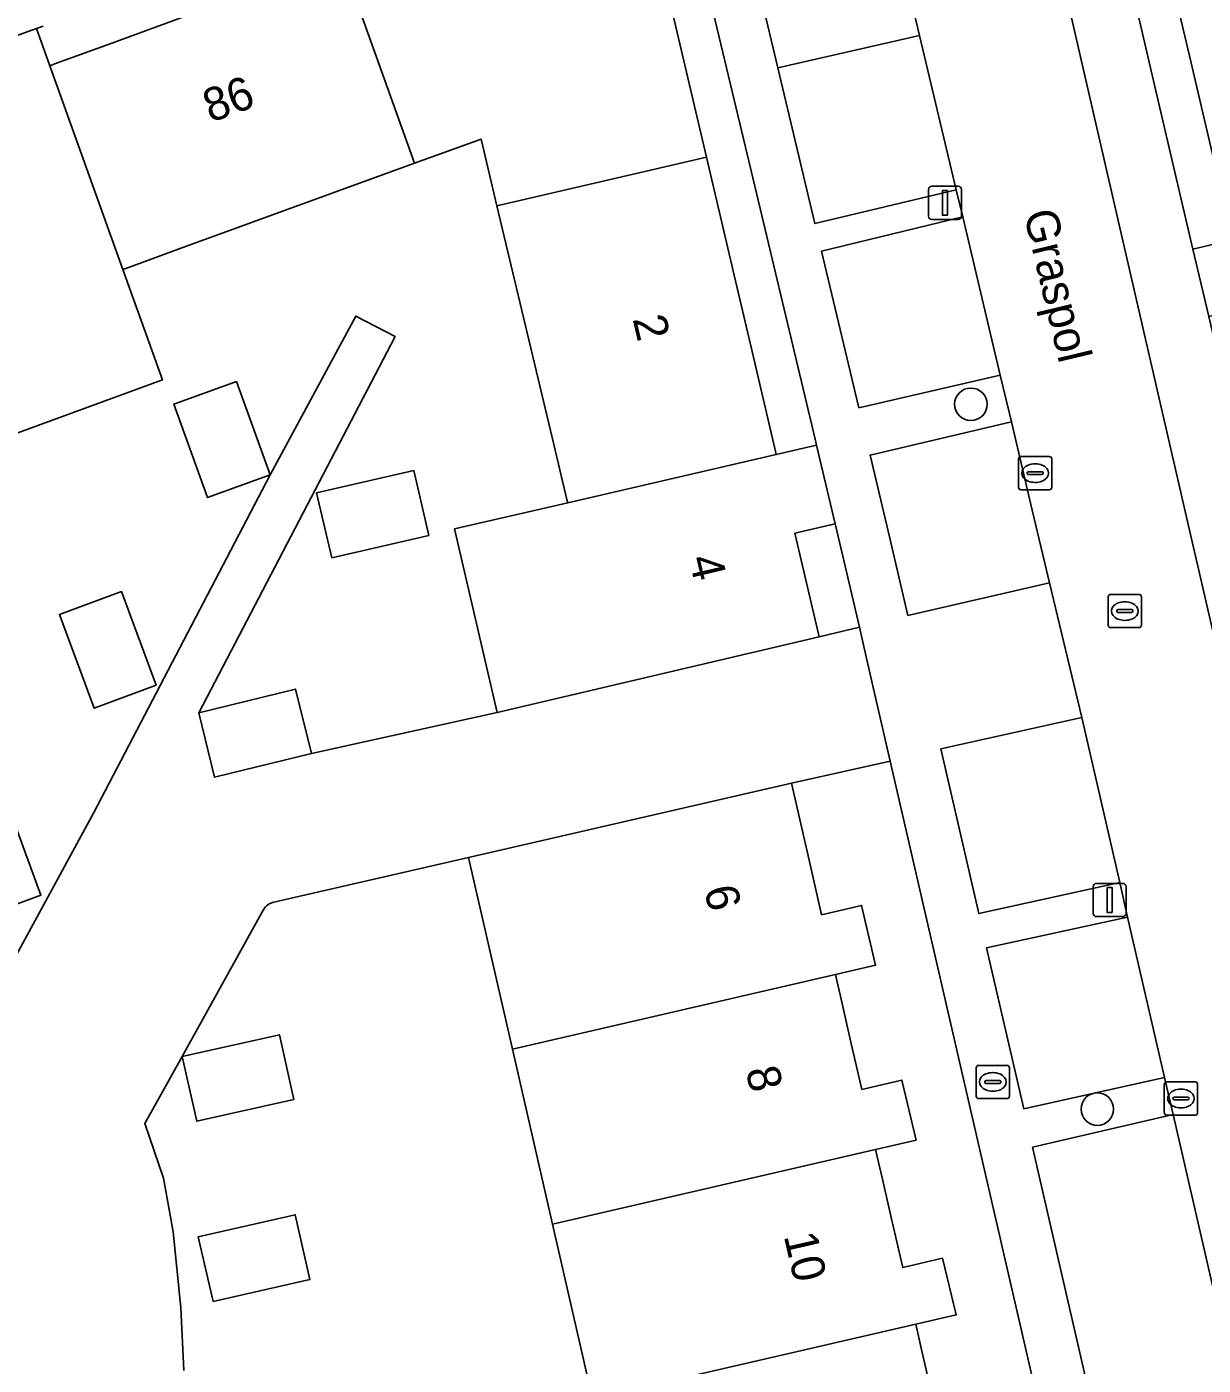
# Model space of a CAD drawing. Extents: x 156412 to 157779, y 382335 to 383768.
# Drawn here: x 156896.77 to 156932.17, y 383606.73 to 383647.01 of the extents above; entities that cross this region are included whole.
import ezdxf

# ---------------------------------------------------------------- set-up
doc = ezdxf.new("R2010")
doc.units = 0
for name, color, linetype in [('IMGEO_Boom', 7, 'Continuous'), ('IMGEO_Brandkraan', 7, 'Continuous'), ('IMGEO_Erf', 7, 'Continuous'), ('IMGEO_Kolk', 7, 'Continuous'), ('IMGEO_Lichtmast', 7, 'Continuous'), ('IMGEO_Openbare_ruimte_label', 7, 'Continuous'), ('IMGEO_Pand', 7, 'Continuous'), ('IMGEO_Pand_nummerreeks', 7, 'Continuous'), ('IMGEO_Parkeervlak_gesloten', 7, 'Continuous'), ('IMGEO_Parkeervlak_open', 7, 'Continuous'), ('IMGEO_Rijbaan_lokaal_gesloten', 7, 'Continuous'), ('IMGEO_Rijbaan_lokaal_open', 7, 'Continuous'), ('IMGEO_Rioolput', 7, 'Continuous'), ('IMGEO_Voetpad_gesloten', 7, 'Continuous'), ('IMGEO_Voetpad_open', 7, 'Continuous')]:
    doc.layers.add(name, color=color, linetype=linetype)

msp = doc.modelspace()

# ---------------------------------------------------------------- linework, layer by layer
at = {"layer": 'IMGEO_Boom'}
for centre in [(156925.182, 383635.652), (156928.988, 383614.439)]:
    msp.add_circle(centre, 0.489, dxfattribs=at)
at = {"layer": 'IMGEO_Brandkraan'}
for p, q in [((156925.416, 383615.757), (156926.268, 383615.757)), ((156925.341, 383614.831), (156925.341, 383615.683)), ((156925.829, 383615.537), (156925.854, 383615.537)), ((156926.342, 383615.683), (156926.342, 383614.831)), ((156925.6, 383615.251), (156925.6, 383615.263)), ((156926.038, 383615.214), (156925.64, 383615.214)), ((156925.643, 383615.3), (156926.041, 383615.3)), ((156925.852, 383614.977), (156925.827, 383614.977)), ((156926.084, 383615.263), (156926.084, 383615.251)), ((156926.268, 383614.757), (156925.416, 383614.757))]:
    msp.add_line(p, q, dxfattribs=at)
for points in [[(156925.416, 383615.757), (156926.268, 383615.757)], [(156925.341, 383614.831), (156925.341, 383615.683)], [(156926.342, 383615.683), (156926.342, 383614.831)], [(156926.268, 383614.757), (156925.416, 383614.757)]]:
    msp.add_lwpolyline(points, dxfattribs=at)
for centre, radius, start, end in [((156925.418, 383615.681), 0.0765, 91.552, 178.448), ((156925.418, 383615.681), 0.0765, 91.552, 178.448), ((156926.266, 383615.681), 0.0765, 1.552, 88.448), ((156926.266, 383615.681), 0.0765, 1.552, 88.448), ((156925.64, 383615.26), 0.0403, 85.8775, 175.7526), ((156925.637, 383615.25), 0.0366, 178.938, 274.7102), ((156926.041, 383615.257), 0.043, 264.8664, 352.4533), ((156926.045, 383615.262), 0.0386, 1.7309, 96.639), ((156925.418, 383614.833), 0.0765, 181.552, 268.448), ((156925.418, 383614.833), 0.0765, 181.552, 268.448), ((156926.266, 383614.833), 0.0765, 271.552, 358.448), ((156926.266, 383614.833), 0.0765, 271.552, 358.448)]:
    msp.add_arc(centre, radius, start, end, dxfattribs=at)
for centre, major_axis, ratio, start_param, end_param in [((156925.828, 383615.257), (-0.387, 0.002), 0.722429, 4.712389, 7.853982), ((156925.853, 383615.257), (-0.39, 0.002), 0.717154, 1.570796, 4.712389)]:
    msp.add_ellipse(centre, major_axis=major_axis, ratio=ratio, start_param=start_param, end_param=end_param, dxfattribs=at)
at = {"layer": 'IMGEO_Erf'}
for points in [[(156928.136, 383656.312), (156928.315, 383655.543), (156928.875, 383653.141), (156930.054, 383648.078), (156930.612, 383645.686), (156931.862, 383640.321), (156933.053, 383640.6), (156931.799, 383645.964), (156931.24, 383648.355), (156930.974, 383649.493), (156930.056, 383653.418), (156929.495, 383655.819), (156929.15, 383657.294), (156936.71, 383660.004), (156937.794, 383660.392), (156940.119, 383661.226), (156944.482, 383662.79), (156945.928, 383663.308), (156946.124, 383663.378)], [(156915.07, 383652.272), (156917.226, 383643.085), (156917.496, 383641.934), (156918.059, 383639.536), (156918.639, 383637.065), (156919.283, 383634.321), (156919.326, 383634.139), (156920.536, 383634.419), (156920.492, 383634.606), (156919.249, 383639.816), (156918.678, 383642.211), (156915.905, 383653.836)], [(156897.257, 383647.036), (156897.056, 383646.964), (156897.458, 383645.842), (156897.666, 383645.918), (156899.242, 383646.493), (156902.824, 383647.801)], [(156896.453, 383619.079), (156898.775, 383623.347), (156904.095, 383633.525), (156906.668, 383638.304), (156907.85, 383637.688), (156901.947, 383626.366), (156904.859, 383627.08), (156905.335, 383625.139), (156910.929, 383626.374), (156909.639, 383631.901), (156913.049, 383632.689), (156913.025, 383632.791), (156912.641, 383634.401), (156910.916, 383641.627), (156910.438, 383643.631), (156908.44, 383642.904), (156901.351, 383640.325), (156899.862, 383639.783), (156899.656, 383639.708), (156900.848, 383636.383), (156895.774, 383634.536)], [(156944.079, 383532.439), (156922.755, 383624.913), (156919.78, 383624.248), (156920.342, 383621.801), (156920.69, 383620.29), (156921.894, 383620.572), (156922.316, 383618.769), (156921.104, 383618.489), (156921.145, 383618.311), (156921.253, 383617.843), (156921.552, 383616.54), (156921.899, 383615.03), (156923.108, 383615.313), (156923.53, 383613.507), (156922.313, 383613.226), (156922.354, 383613.05), (156922.52, 383612.329), (156922.785, 383611.179), (156923.132, 383609.668), (156924.33, 383609.949), (156924.74, 383608.244), (156923.525, 383607.963), (156923.565, 383607.788), (156923.69, 383607.241), (156924.038, 383605.727)], [(156913.797, 383605.716), (156912.59, 383610.98), (156911.384, 383616.243), (156910.063, 383622.007), (156904.205, 383620.667), (156904.165, 383620.656), (156904.125, 383620.641), (156904.087, 383620.624), (156904.051, 383620.603), (156904.016, 383620.579), (156903.984, 383620.553), (156903.954, 383620.523), (156903.926, 383620.492), (156903.902, 383620.458), (156903.88, 383620.422), (156901.447, 383616.022), (156900.321, 383614.011), (156900.882, 383612.362), (156901.171, 383610.745), (156901.403, 383608.463), (156901.492, 383606.574)]]:
    msp.add_lwpolyline(points, dxfattribs=at)
for points in [[(156904.095, 383633.525), (156902.209, 383632.842), (156901.191, 383635.654), (156903.077, 383636.337)], [(156905.945, 383631.034), (156905.491, 383632.982), (156908.415, 383633.654), (156908.863, 383631.705)], [(156921.329, 383631.08), (156921.101, 383632.058), (156919.881, 383631.771), (156920.11, 383630.794), (156920.612, 383628.658), (156921.826, 383628.94)], [(156897.752, 383629.326), (156899.622, 383630.016), (156900.661, 383627.202), (156898.791, 383626.511)], [(156894.288, 383622.984), (156896.166, 383623.673), (156897.191, 383620.879), (156895.314, 383620.19)], [(156901.447, 383616.022), (156904.372, 383616.679), (156904.809, 383614.732), (156901.884, 383614.076)], [(156902.372, 383608.65), (156901.93, 383610.599), (156904.849, 383611.26), (156905.29, 383609.311)]]:
    msp.add_lwpolyline(points, close=True, dxfattribs=at)
at = {"layer": 'IMGEO_Kolk'}
for p, q in [((156926.615, 383633.154), (156926.615, 383634.006)), ((156926.69, 383634.08), (156927.542, 383634.08)), ((156927.616, 383634.006), (156927.616, 383633.154)), ((156926.874, 383633.574), (156926.874, 383633.586)), ((156927.312, 383633.537), (156926.914, 383633.537)), ((156926.917, 383633.623), (156927.315, 383633.623)), ((156927.103, 383633.86), (156927.128, 383633.86)), ((156927.358, 383633.586), (156927.358, 383633.574)), ((156927.542, 383633.08), (156926.69, 383633.08)), ((156927.126, 383633.3), (156927.101, 383633.3)), ((156931.004, 383614.332), (156931.004, 383615.184)), ((156931.079, 383615.258), (156931.931, 383615.258)), ((156931.492, 383615.038), (156931.517, 383615.038)), ((156932.005, 383615.184), (156932.005, 383614.332)), ((156931.263, 383614.752), (156931.263, 383614.764)), ((156931.701, 383614.715), (156931.303, 383614.715)), ((156931.306, 383614.801), (156931.704, 383614.801)), ((156931.747, 383614.764), (156931.747, 383614.752)), ((156931.931, 383614.258), (156931.079, 383614.258)), ((156931.515, 383614.478), (156931.49, 383614.478))]:
    msp.add_line(p, q, dxfattribs=at)
for points in [[(156926.615, 383633.154), (156926.615, 383634.006)], [(156926.69, 383634.08), (156927.542, 383634.08)], [(156927.616, 383634.006), (156927.616, 383633.154)], [(156927.542, 383633.08), (156926.69, 383633.08)], [(156931.004, 383614.332), (156931.004, 383615.184)], [(156931.079, 383615.258), (156931.931, 383615.258)], [(156932.005, 383615.184), (156932.005, 383614.332)], [(156931.931, 383614.258), (156931.079, 383614.258)]]:
    msp.add_lwpolyline(points, dxfattribs=at)
for centre, radius, start, end in [((156926.692, 383634.004), 0.0765, 91.552, 178.448), ((156926.692, 383634.004), 0.0765, 91.552, 178.448), ((156927.54, 383634.004), 0.0765, 1.552, 88.448), ((156927.54, 383634.004), 0.0765, 1.552, 88.448), ((156926.914, 383633.583), 0.0403, 85.8775, 175.7526), ((156926.911, 383633.573), 0.0366, 178.938, 274.7102), ((156927.315, 383633.58), 0.043, 264.8664, 352.4533), ((156927.319, 383633.585), 0.0386, 1.7309, 96.639), ((156926.692, 383633.156), 0.0765, 181.552, 268.448), ((156926.692, 383633.156), 0.0765, 181.552, 268.448), ((156927.54, 383633.156), 0.0765, 271.552, 358.448), ((156927.54, 383633.156), 0.0765, 271.552, 358.448), ((156931.081, 383615.182), 0.0765, 91.552, 178.448), ((156931.081, 383615.182), 0.0765, 91.552, 178.448), ((156931.929, 383615.182), 0.0765, 1.552, 88.448), ((156931.929, 383615.182), 0.0765, 1.552, 88.448), ((156931.303, 383614.761), 0.0403, 85.8775, 175.7526), ((156931.3, 383614.751), 0.0366, 178.938, 274.7102), ((156931.704, 383614.758), 0.043, 264.8664, 352.4533), ((156931.708, 383614.763), 0.0386, 1.7309, 96.639), ((156931.081, 383614.334), 0.0765, 181.552, 268.448), ((156931.081, 383614.334), 0.0765, 181.552, 268.448), ((156931.929, 383614.334), 0.0765, 271.552, 358.448), ((156931.929, 383614.334), 0.0765, 271.552, 358.448)]:
    msp.add_arc(centre, radius, start, end, dxfattribs=at)
for centre, major_axis, ratio, start_param, end_param in [((156927.102, 383633.58), (-0.387, 0.002), 0.722429, 4.712389, 7.853982), ((156927.127, 383633.58), (-0.39, 0.002), 0.717154, 1.570796, 4.712389), ((156931.491, 383614.758), (-0.387, 0.002), 0.722429, 4.712389, 7.853982), ((156931.516, 383614.758), (-0.39, 0.002), 0.717154, 1.570796, 4.712389)]:
    msp.add_ellipse(centre, major_axis=major_axis, ratio=ratio, start_param=start_param, end_param=end_param, dxfattribs=at)
at = {"layer": 'IMGEO_Lichtmast'}
for p, q in [((156923.906, 383641.315), (156923.906, 383642.115)), ((156923.906, 383642.115), (156923.906, 383641.315)), ((156924.006, 383642.215), (156924.796, 383642.215)), ((156924.796, 383642.215), (156924.006, 383642.215)), ((156924.896, 383642.115), (156924.896, 383641.315)), ((156924.896, 383641.315), (156924.896, 383642.115)), ((156924.796, 383641.215), (156924.006, 383641.215)), ((156924.006, 383641.215), (156924.796, 383641.215)), ((156928.862, 383620.333), (156928.862, 383621.133)), ((156928.862, 383621.133), (156928.862, 383620.333)), ((156928.962, 383621.233), (156929.752, 383621.233)), ((156929.752, 383621.233), (156928.962, 383621.233)), ((156929.852, 383621.133), (156929.852, 383620.333)), ((156929.852, 383620.333), (156929.852, 383621.133)), ((156929.752, 383620.233), (156928.962, 383620.233)), ((156928.962, 383620.233), (156929.752, 383620.233))]:
    msp.add_line(p, q, dxfattribs=at)
for points in [[(156924.326, 383642.09), (156924.476, 383642.09), (156924.476, 383641.34), (156924.326, 383641.34), (156924.326, 383642.09)], [(156929.282, 383621.108), (156929.432, 383621.108), (156929.432, 383620.358), (156929.282, 383620.358), (156929.282, 383621.108)]]:
    msp.add_lwpolyline(points, dxfattribs=at)
for centre, start, end in [((156924.006, 383642.115), 90, 180), ((156924.006, 383642.115), 90, 180), ((156924.796, 383642.115), 0, 90), ((156924.796, 383642.115), 360, 90), ((156924.006, 383641.315), 180, 270), ((156924.006, 383641.315), 180, 270), ((156924.796, 383641.315), 270, 0), ((156924.796, 383641.315), 270, 0), ((156928.962, 383621.133), 90, 180), ((156928.962, 383621.133), 90, 180), ((156929.752, 383621.133), 0, 90), ((156929.752, 383621.133), 360, 90), ((156928.962, 383620.333), 180, 270), ((156928.962, 383620.333), 180, 270), ((156929.752, 383620.333), 270, 0), ((156929.752, 383620.333), 270, 0)]:
    msp.add_arc(centre, 0.1, start, end, dxfattribs=at)
at = {"layer": 'IMGEO_Pand'}
for points in [[(156906.238, 383649.048), (156908.44, 383642.904), (156910.438, 383643.631), (156910.916, 383641.627), (156917.226, 383643.085), (156915.07, 383652.272), (156913.693, 383651.769), (156911.377, 383650.924)], [(156937.306, 383650.956), (156930.974, 383649.493), (156931.24, 383648.355), (156931.799, 383645.964), (156933.053, 383640.6), (156939.4, 383642.026)], [(156906.238, 383649.048), (156905.129, 383648.643), (156902.824, 383647.801), (156899.242, 383646.493), (156897.666, 383645.918), (156897.458, 383645.842), (156899.656, 383639.708), (156899.862, 383639.783), (156901.351, 383640.325), (156908.44, 383642.904)], [(156897.458, 383645.842), (156897.056, 383646.964), (156894.783, 383646.148), (156895.196, 383645.016), (156894.255, 383644.673), (156893.01, 383644.218), (156892.558, 383644.053), (156892.385, 383643.99), (156895.774, 383634.536), (156900.848, 383636.383), (156899.656, 383639.708)], [(156917.226, 383643.085), (156910.916, 383641.627), (156912.641, 383634.401), (156913.025, 383632.791), (156913.049, 383632.689), (156919.326, 383634.139), (156919.283, 383634.321), (156918.639, 383637.065), (156918.059, 383639.536), (156917.496, 383641.934)], [(156939.4, 383642.026), (156933.053, 383640.6), (156931.862, 383640.321), (156932.344, 383638.296), (156933.527, 383638.573), (156933.88, 383637.063), (156934.454, 383634.607), (156944.191, 383636.837), (156942.807, 383642.824)], [(156902.209, 383632.842), (156904.095, 383633.525), (156903.077, 383636.337), (156901.191, 383635.654)], [(156920.11, 383630.794), (156919.881, 383631.771), (156921.101, 383632.058), (156920.536, 383634.419), (156919.326, 383634.139), (156913.049, 383632.689), (156909.639, 383631.901), (156910.929, 383626.374), (156920.612, 383628.658)], [(156905.945, 383631.034), (156908.863, 383631.705), (156908.415, 383633.654), (156905.491, 383632.982)], [(156898.791, 383626.511), (156900.661, 383627.202), (156899.622, 383630.016), (156897.752, 383629.326)], [(156902.422, 383624.426), (156905.335, 383625.139), (156904.859, 383627.08), (156901.947, 383626.366)], [(156921.894, 383620.572), (156920.69, 383620.29), (156920.342, 383621.801), (156919.78, 383624.248), (156910.063, 383622.007), (156911.384, 383616.243), (156921.104, 383618.489), (156922.316, 383618.769)], [(156895.314, 383620.19), (156897.191, 383620.879), (156896.166, 383623.673), (156894.288, 383622.984)], [(156921.104, 383618.489), (156911.384, 383616.243), (156912.59, 383610.98), (156922.313, 383613.226), (156923.53, 383613.507), (156923.108, 383615.313), (156921.899, 383615.03), (156921.552, 383616.54), (156921.253, 383617.843), (156921.145, 383618.311)], [(156901.884, 383614.076), (156904.809, 383614.732), (156904.372, 383616.679), (156901.447, 383616.022)], [(156922.313, 383613.226), (156912.59, 383610.98), (156913.797, 383605.716), (156923.525, 383607.963), (156924.74, 383608.244), (156924.33, 383609.949), (156923.132, 383609.668), (156922.785, 383611.179), (156922.52, 383612.329), (156922.354, 383613.05)], [(156902.372, 383608.65), (156905.29, 383609.311), (156904.849, 383611.26), (156901.93, 383610.599)], [(156923.525, 383607.963), (156913.797, 383605.716), (156915.07, 383600.16), (156924.801, 383602.408), (156926.013, 383602.688), (156925.59, 383604.498), (156924.386, 383604.216), (156924.038, 383605.727), (156923.69, 383607.241), (156923.565, 383607.788)]]:
    msp.add_lwpolyline(points, close=True, dxfattribs=at)
at = {"layer": 'IMGEO_Parkeervlak_gesloten'}
for points in [[(156924.935, 383641.294), (156920.687, 383640.261), (156921.811, 383635.545), (156926.067, 383636.523)], [(156928.517, 383626.225), (156924.278, 383625.281), (156925.419, 383620.323), (156929.661, 383621.259)]]:
    msp.add_lwpolyline(points, close=True, dxfattribs=at)
at = {"layer": 'IMGEO_Parkeervlak_open'}
for points in [[(156923.639, 383646.75), (156919.374, 383645.774), (156920.489, 383641.092), (156924.741, 383642.108)], [(156926.99, 383632.637), (156926.4, 383635.123), (156922.15, 383634.123), (156922.745, 383631.624), (156923.288, 383629.299), (156927.549, 383630.279)], [(156929.9, 383620.22), (156925.655, 383619.297), (156926.771, 383614.449), (156931.013, 383615.387)], [(156931.269, 383614.273), (156927.037, 383613.294), (156929.274, 383603.572), (156933.508, 383604.554)]]:
    msp.add_lwpolyline(points, close=True, dxfattribs=at)
at = {"layer": 'IMGEO_Rijbaan_lokaal_gesloten'}
for points in [[(156954.52, 383533.42), (156931.728, 383631.996), (156925.894, 383657.35)], [(156922.414, 383651.91), (156923.639, 383646.75), (156924.741, 383642.108), (156924.935, 383641.294), (156926.067, 383636.523), (156926.4, 383635.123), (156926.99, 383632.637), (156927.549, 383630.279), (156928.517, 383626.225), (156929.661, 383621.259), (156929.9, 383620.22), (156931.013, 383615.387), (156931.269, 383614.273), (156933.508, 383604.554)]]:
    msp.add_lwpolyline(points, dxfattribs=at)
at = {"layer": 'IMGEO_Rijbaan_lokaal_open'}
msp.add_lwpolyline([(156901.492, 383606.574), (156901.403, 383608.463), (156901.171, 383610.745), (156900.882, 383612.362), (156900.321, 383614.011), (156901.447, 383616.022), (156903.88, 383620.422), (156903.902, 383620.458), (156903.926, 383620.492), (156903.954, 383620.523), (156903.984, 383620.553), (156904.016, 383620.579), (156904.051, 383620.603), (156904.087, 383620.624), (156904.125, 383620.641), (156904.165, 383620.656), (156904.205, 383620.667), (156910.063, 383622.007), (156919.78, 383624.248), (156922.755, 383624.913), (156922.052, 383627.964), (156921.826, 383628.94), (156920.612, 383628.658), (156910.929, 383626.374), (156905.335, 383625.139), (156902.422, 383624.426), (156901.947, 383626.366), (156907.85, 383637.688), (156906.668, 383638.304), (156904.095, 383633.525), (156898.775, 383623.347), (156896.453, 383619.079)], dxfattribs=at)
at = {"layer": 'IMGEO_Rioolput'}
for p, q in [((156929.315, 383629.003), (156929.315, 383629.855)), ((156929.39, 383629.929), (156930.242, 383629.929)), ((156930.316, 383629.855), (156930.316, 383629.003)), ((156929.574, 383629.423), (156929.574, 383629.435)), ((156929.617, 383629.472), (156930.015, 383629.472)), ((156929.803, 383629.709), (156929.828, 383629.709)), ((156930.058, 383629.435), (156930.058, 383629.423)), ((156930.012, 383629.386), (156929.614, 383629.386)), ((156929.826, 383629.149), (156929.801, 383629.149)), ((156930.242, 383628.929), (156929.39, 383628.929))]:
    msp.add_line(p, q, dxfattribs=at)
for points in [[(156929.315, 383629.003), (156929.315, 383629.855)], [(156929.39, 383629.929), (156930.242, 383629.929)], [(156930.316, 383629.855), (156930.316, 383629.003)], [(156930.242, 383628.929), (156929.39, 383628.929)]]:
    msp.add_lwpolyline(points, dxfattribs=at)
for centre, radius, start, end in [((156929.392, 383629.853), 0.0765, 91.552, 178.448), ((156929.392, 383629.853), 0.0765, 91.552, 178.448), ((156930.24, 383629.853), 0.0765, 1.552, 88.448), ((156930.24, 383629.853), 0.0765, 1.552, 88.448), ((156929.614, 383629.432), 0.0403, 85.8775, 175.7526), ((156930.019, 383629.434), 0.0386, 1.7309, 96.639), ((156929.611, 383629.422), 0.0366, 178.938, 274.7102), ((156930.015, 383629.429), 0.043, 264.8664, 352.4533), ((156929.392, 383629.005), 0.0765, 181.552, 268.448), ((156929.392, 383629.005), 0.0765, 181.552, 268.448), ((156930.24, 383629.005), 0.0765, 271.552, 358.448), ((156930.24, 383629.005), 0.0765, 271.552, 358.448)]:
    msp.add_arc(centre, radius, start, end, dxfattribs=at)
for centre, major_axis, ratio, start_param, end_param in [((156929.802, 383629.429), (-0.387, 0.002), 0.722429, 4.712389, 7.853982), ((156929.827, 383629.429), (-0.39, 0.002), 0.717154, 1.570796, 4.712389)]:
    msp.add_ellipse(centre, major_axis=major_axis, ratio=ratio, start_param=start_param, end_param=end_param, dxfattribs=at)
at = {"layer": 'IMGEO_Voetpad_gesloten'}
msp.add_lwpolyline([(156921.576, 383654.215), (156920.718, 383655.561), (156917.324, 383654.377), (156919.374, 383645.774), (156923.639, 383646.75), (156922.414, 383651.91), (156922.242, 383652.557)], dxfattribs=at)
at = {"layer": 'IMGEO_Voetpad_open'}
for points in [[(156929.133, 383658.573), (156929.111, 383658.567), (156925.894, 383657.35), (156931.728, 383631.996), (156954.52, 383533.42), (156961.349, 383504.04), (156963.216, 383504.462), (156962.872, 383505.984), (156956.397, 383533.726), (156956.071, 383535.145), (156934.132, 383630.532), (156933.72, 383632.324), (156933.257, 383634.334), (156932.693, 383636.783), (156932.344, 383638.296), (156931.862, 383640.321), (156930.612, 383645.686), (156930.054, 383648.078), (156928.875, 383653.141)], [(156929.274, 383603.572), (156927.037, 383613.294), (156931.269, 383614.273), (156931.013, 383615.387), (156926.771, 383614.449), (156925.655, 383619.297), (156929.9, 383620.22), (156929.661, 383621.259), (156925.419, 383620.323), (156924.278, 383625.281), (156928.517, 383626.225), (156927.549, 383630.279), (156923.288, 383629.299), (156922.745, 383631.624), (156922.15, 383634.123), (156926.4, 383635.123), (156926.067, 383636.523), (156921.811, 383635.545), (156920.687, 383640.261), (156924.935, 383641.294), (156924.741, 383642.108), (156920.489, 383641.092), (156919.374, 383645.774), (156917.324, 383654.377)], [(156915.905, 383653.836), (156918.678, 383642.211), (156919.249, 383639.816), (156920.492, 383634.606), (156920.536, 383634.419), (156921.101, 383632.058), (156921.329, 383631.08), (156921.826, 383628.94), (156922.052, 383627.964), (156922.755, 383624.913), (156944.079, 383532.439), (156944.422, 383530.944), (156950.784, 383503.18), (156951.123, 383501.697), (156952.07, 383497.419), (156952.218, 383496.827), (156953.804, 383497.272), (156953.139, 383500.076)], [(156830.59, 383622.799), (156832.037, 383623.292), (156843.663, 383627.514), (156845.948, 383628.344), (156853.252, 383630.996), (156854.185, 383631.335), (156856.466, 383632.173), (156859.273, 383633.198), (156861.541, 383634.016), (156864.33, 383635.036), (156866.613, 383635.871), (156869.408, 383636.895), (156871.685, 383637.724), (156874.48, 383638.731), (156876.758, 383639.576), (156879.54, 383640.584), (156881.833, 383641.422), (156884.604, 383642.433), (156886.907, 383643.27), (156889.702, 383644.285), (156891.979, 383645.123), (156894.783, 383646.148), (156897.056, 383646.964), (156897.257, 383647.036)]]:
    msp.add_lwpolyline(points, dxfattribs=at)

# ---------------------------------------------------------------- texts
at = {"layer": 'IMGEO_Openbare_ruimte_label'}
msp.add_text('Graspol', height=1, rotation=283.3553, dxfattribs=at).set_placement((156926.766, 383641.398))
at = {"layer": 'IMGEO_Pand_nummerreeks'}
for s, rotation, p in [('86', 20.0593, (156902.3, 383644.119)), ('2', 283.2065, (156914.998, 383638.223)), ('4', 283.2065, (156916.691, 383631.008)), ('6', 282.9486, (156917.148, 383621.061)), ('8', 282.9486, (156918.4, 383615.615)), ('10', 282.9486, (156919.548, 383610.624))]:
    msp.add_text(s, height=1, rotation=rotation, dxfattribs=at).set_placement(p)

doc.saveas('drawing.dxf')
